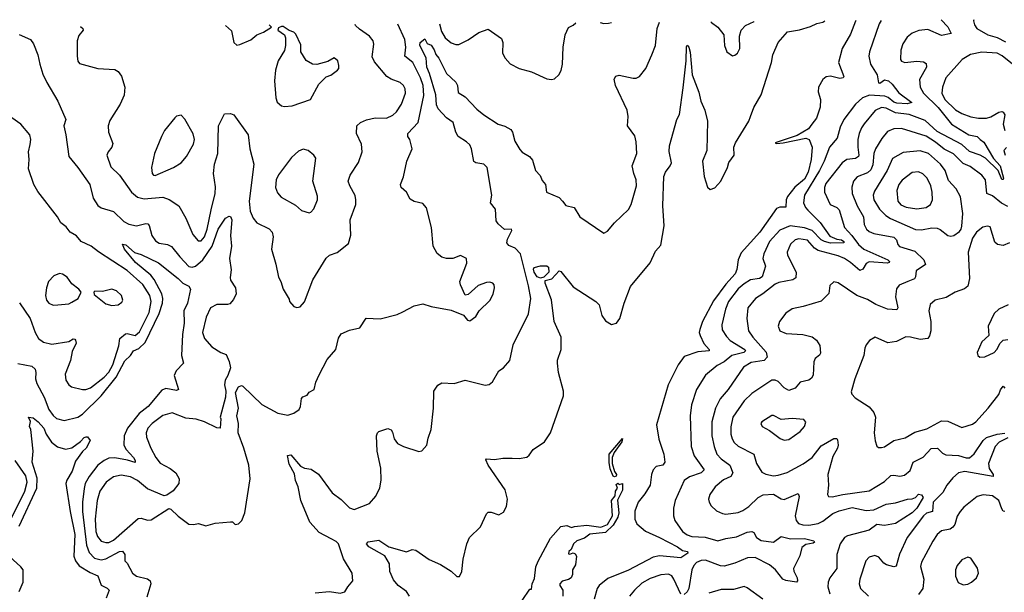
# Model space of a CAD drawing. Extents: x 1468344 to 1613994, y 525695 to 643861.
# Tile 418 of 427: x 1590077 to 1596461, y 636970 to 640682. Entities that reach past the tile are written whole.
import ezdxf

# ---------------------------------------------------------------- set-up
doc = ezdxf.new("R2010")
doc.units = 0

msp = doc.modelspace()

# ---------------------------------------------------------------- linework, layer by layer
at = {"layer": '0CON10XD'}
for points in [[(1590472.1, 640638.8), (1590487.5, 640625), (1590489.2, 640615), (1590460.2, 640579.8), (1590450.4, 640545), (1590450.6, 640445), (1590455, 640412.5), (1590465, 640397.5), (1590585, 640366.7), (1590695, 640358.8), (1590715.7, 640345.7), (1590736.8, 640316.8), (1590760, 640245), (1590753.9, 640193.9), (1590728.1, 640135), (1590661.5, 640028.5), (1590651.9, 639995), (1590653.5, 639953.5), (1590680.3, 639880.3), (1590675.6, 639855), (1590651.4, 639825), (1590643.3, 639805), (1590668.3, 639728.3), (1590725.4, 639675.4), (1590803.3, 639565), (1590842.1, 639532.1), (1590885, 639520), (1591005, 639532.5), (1591047.5, 639517.5), (1591109.2, 639475), (1591155, 639396.7), (1591199.6, 639289.6), (1591235, 639248.6), (1591255, 639249.4), (1591276.6, 639275), (1591293.5, 639325), (1591319.5, 639449.5), (1591345.6, 639555.6), (1591347.9, 639597.9), (1591332.9, 639685), (1591341.4, 639745), (1591361.8, 639815), (1591367.1, 639995), (1591405, 640072.5), (1591445, 640073.8), (1591465.8, 640065.8), (1591558, 639935), (1591569.1, 639845), (1591596.4, 639745), (1591564.3, 639505), (1591571, 639441), (1591592.1, 639395), (1591615, 639365.6), (1591695, 639327.5), (1591714.4, 639305), (1591720, 639275), (1591710, 639195), (1591738.3, 639098.3), (1591755, 639012.5), (1591771.2, 638985), (1591786.1, 638936.1), (1591825, 638870), (1591827.5, 638855), (1591855, 638822.5), (1591875, 638817.5), (1591895, 638821.2), (1591925, 638852.5), (1591978, 638995), (1592065, 639136.2), (1592085, 639156), (1592135.8, 639174.2), (1592208.3, 639231.7), (1592223.9, 639286.1), (1592219.2, 639385), (1592255.8, 639485), (1592257.5, 639515), (1592251.7, 639541.7), (1592217.1, 639605), (1592207.5, 639635), (1592220.6, 639675), (1592274, 639756), (1592298.2, 639825), (1592294.6, 639874.6), (1592261.2, 639945), (1592263.8, 639995), (1592286.7, 640015), (1592325, 640034), (1592383.2, 640046.8), (1592455, 640044.5), (1592495.8, 640064.2), (1592519.5, 640085), (1592552.7, 640135), (1592578.8, 640205), (1592576.5, 640235), (1592565, 640256), (1592544.5, 640274.5), (1592485, 640296.9), (1592458.6, 640315), (1592378.9, 640408.9), (1592362.4, 640442.4), (1592373.2, 640523.2), (1592368.9, 640545), (1592345.8, 640575.8), (1592280.3, 640620.2), (1592254.2, 640645), (1592253, 640652.2)], [(1591275.3, 638075.3), (1591222.5, 638092.5), (1591155, 638098.2), (1591065, 638134.3), (1591005, 638115.4), (1590936.7, 638065), (1590908.5, 638035), (1590896.4, 638005), (1590899.1, 637975), (1590927.8, 637905), (1590960, 637845), (1590988, 637808), (1591053.4, 637773.4), (1591090, 637745), (1591111.1, 637705), (1591110, 637675), (1591071.5, 637628.5), (1591030.5, 637599.5), (1591015, 637595.6), (1590905, 637641.8), (1590841.5, 637695), (1590795, 637718.7), (1590735, 637730.5), (1590685, 637719.7), (1590637.5, 637685), (1590596.5, 637625), (1590579.7, 637565), (1590567, 637445), (1590571.2, 637365), (1590581.5, 637331.5), (1590605, 637302.5), (1590635, 637292.9), (1590655, 637294.2), (1590685, 637308.1), (1590845, 637449.1), (1590865, 637451.9), (1590905, 637436.9), (1590929.3, 637440.7), (1591045, 637513.3), (1591058.3, 637508.3), (1591104.2, 637464.2), (1591175, 637411.2), (1591205, 637409.2), (1591235.8, 637415.8), (1591285, 637401.2), (1591345, 637418.8), (1591445, 637427.5), (1591456.1, 637426.1), (1591475, 637410), (1591495, 637413.3), (1591516.7, 637435), (1591538, 637485), (1591571.4, 637705), (1591562.2, 637795), (1591530.8, 637905), (1591494, 638005), (1591495.9, 638064.1), (1591486.2, 638115), (1591495.8, 638165), (1591476.7, 638265), (1591495, 638302.5), (1591515, 638310), (1591525, 638306.2), (1591647.2, 638187.2), (1591750.9, 638130.9), (1591815, 638118), (1591855, 638131.2), (1591890, 638155), (1591898.8, 638175), (1591904.3, 638225.7), (1591912.3, 638237.7), (1591940.7, 638249.3), (1591955, 638267.5), (1591987.5, 638285), (1591998.3, 638331.7), (1592019.3, 638380.7), (1592070.3, 638479.7), (1592128, 638545), (1592145, 638617.5), (1592162, 638645), (1592215, 638668.6), (1592283.3, 638685), (1592323.1, 638746.9), (1592415, 638744), (1592525, 638772), (1592562, 638788), (1592635, 638826.7), (1592690.7, 638840.7), (1592745, 638823.8), (1592875, 638798.8), (1592955, 638766.7), (1592980, 638735), (1592995, 638730), (1593035, 638758.8), (1593057.1, 638795), (1593125, 638861.9), (1593147.6, 638902.4), (1593155.6, 638945), (1593154.2, 638964.2), (1593145, 638973.8), (1593125, 638980), (1593105, 638978.1), (1593050.9, 638959.1), (1592985, 638900), (1592965, 638896.7), (1592935, 638962.5), (1592932, 638985), (1592977.5, 639105), (1592973.3, 639135), (1592935, 639153.8), (1592885, 639133.8), (1592845, 639133.8), (1592815, 639143.8), (1592785, 639166.7), (1592758.8, 639215), (1592748, 639335), (1592715, 639462.5), (1592690.7, 639490.7), (1592635, 639503.8), (1592608.3, 639518.3), (1592585, 639563.8), (1592551.2, 639595), (1592546, 639615), (1592566.8, 639663.2), (1592588, 639765), (1592622, 639845), (1592607.5, 639905), (1592594, 639925), (1592594, 639945), (1592660.6, 640015), (1592698, 640192), (1592693.3, 640255), (1592677.1, 640305), (1592626.5, 640405), (1592574.5, 640445), (1592580.9, 640505), (1592575, 640553.8), (1592530.1, 640654.2)], [(1591411.3, 640645.8), (1591451.2, 640611.2), (1591466, 640535), (1591485, 640518), (1591505, 640522), (1591575, 640552.5), (1591615, 640584.3), (1591657.7, 640602.3), (1591710, 640635), (1591695.4, 640648)], [(1591992.5, 636967.5), (1592085, 636976.2), (1592155, 636963.8), (1592185, 636973.3), (1592203.9, 637006.1), (1592237.5, 637045), (1592233.8, 637095), (1592177.6, 637187.6), (1592144.4, 637285), (1592130.2, 637300.2), (1592097.1, 637317.1), (1592018.4, 637358.4), (1591957.5, 637425), (1591899.6, 637565), (1591882.9, 637655), (1591866.7, 637695), (1591859.3, 637739.3), (1591825, 637802), (1591813, 637857), (1591835, 637861.9), (1591898.4, 637788.4), (1591925, 637776.1), (1591967.8, 637767.8), (1592015, 637736.2), (1592102.9, 637615), (1592161.3, 637571.3), (1592215, 637518), (1592245, 637508), (1592345, 637546), (1592386.3, 637593.7), (1592412.4, 637647.6), (1592421.7, 637698.3), (1592418.6, 637775), (1592396, 637885), (1592393.9, 637933.9), (1592391.2, 637985), (1592396.4, 638003.6), (1592406.4, 638013.6), (1592465, 638032.5), (1592485, 638022.5), (1592495, 638007.5), (1592506.2, 637965), (1592525.9, 637935.9), (1592565, 637916.2), (1592665, 637883.3), (1592685, 637887.5), (1592716.7, 637925), (1592725, 637970), (1592746.2, 638025), (1592760, 638165), (1592762, 638275), (1592787.9, 638312.1), (1592815, 638327.5), (1592895, 638324.2), (1592965, 638345.7), (1593095, 638314), (1593121.7, 638318.3), (1593143.3, 638335), (1593183.8, 638405), (1593213.3, 638425), (1593255, 638472.5), (1593276, 638575), (1593375.5, 638774.5), (1593390.6, 638875), (1593376, 638956), (1593324.8, 639165), (1593290.8, 639200.8), (1593248.5, 639218.5), (1593236.6, 639235), (1593240.9, 639259.1), (1593268.1, 639315), (1593265.8, 639325), (1593221.8, 639321.8), (1593179.3, 639359.3), (1593167.6, 639377.6), (1593163.2, 639453.2), (1593130.8, 639495), (1593137.9, 639545), (1593108.1, 639725), (1593086.7, 639745), (1593035, 639753.8), (1593022.7, 639762.7), (1593006.4, 639845), (1592995, 639871.9), (1592975, 639891.2), (1592920.6, 639925), (1592905, 639953.1), (1592887.8, 640015), (1592845, 640046.7), (1592789.6, 640105), (1592780.2, 640130.2), (1592774.5, 640195), (1592735, 640334.4), (1592718.2, 640375), (1592713.5, 640435), (1592671.2, 640515), (1592673.3, 640535), (1592705, 640557.5), (1592718.3, 640528.3), (1592745, 640516.9), (1592765, 640487.8), (1592776.3, 640456.3), (1592795, 640432.9), (1592843.9, 640333.9), (1592905, 640276.9), (1592915.2, 640255), (1592920.5, 640210.5), (1592965, 640182.1), (1593041.3, 640101.3), (1593086.1, 640066.1), (1593180, 640005), (1593222.6, 639992.6), (1593261.2, 639971.2), (1593273.1, 639953.1), (1593286.9, 639895), (1593319.9, 639839.9), (1593335, 639823.3), (1593383.8, 639795), (1593402.7, 639772.7), (1593422, 639705), (1593452.9, 639672.9), (1593465, 639640), (1593486, 639615), (1593493.9, 639563.9), (1593575, 639530), (1593596.2, 639505), (1593618.8, 639478.8), (1593672.5, 639465), (1593708.8, 639405), (1593865, 639297.5), (1593889.5, 639310.5), (1593933.3, 639365), (1594025, 639452.5), (1594041.2, 639485), (1594077.5, 639605), (1594074.2, 639644.2), (1594058.6, 639685), (1594049.4, 639735), (1594077.8, 639815), (1594075, 639890), (1594065, 639928.8), (1594017.5, 639995), (1594021.9, 640055), (1594016.5, 640095), (1593940.8, 640255), (1593932.7, 640297.3), (1593942.7, 640317.3), (1593965, 640323.8), (1594055, 640302.9), (1594075, 640304.2), (1594095, 640314), (1594136.2, 640365), (1594175.7, 640454.3), (1594199.4, 640515), (1594211.3, 640625), (1594225.7, 640667)], [(1592605, 636945.6), (1592584.6, 636975), (1592532.1, 637015), (1592500.3, 637050.3), (1592477.3, 637105), (1592474.6, 637155), (1592445, 637205.8), (1592340.8, 637265), (1592326.2, 637285), (1592336.7, 637296.7), (1592405, 637307.5), (1592470, 637265), (1592585, 637232.5), (1592621.7, 637248.3), (1592645, 637243.3), (1592732.4, 637182.4), (1592805, 637151.2), (1592875, 637106.7), (1592911.7, 637071.7), (1592928.3, 637071.7), (1592944.1, 637105.9), (1592953.1, 637185), (1592975.8, 637284.2), (1592993.8, 637325), (1593066.2, 637395), (1593105, 637480), (1593115, 637490), (1593135, 637490), (1593185, 637473.3), (1593215, 637490), (1593234.1, 637525.9), (1593240.8, 637575), (1593225.8, 637635), (1593114.3, 637795), (1593100, 637830), (1593105, 637836), (1593155, 637831.2), (1593210.3, 637839.7), (1593270.5, 637839.5), (1593315, 637838.6), (1593365, 637846.7), (1593381.7, 637858.3), (1593407.5, 637895), (1593480, 637945), (1593518, 638005), (1593602.9, 638245), (1593602.9, 638275), (1593570, 638395), (1593564.4, 638455), (1593564.4, 638475.6), (1593588.1, 638545), (1593588.5, 638625), (1593542.1, 638725), (1593526.3, 638866.3), (1593485.3, 638975), (1593485, 638992), (1593528.4, 639001.6), (1593575, 639054), (1593585, 639050), (1593665, 638950), (1593812.5, 638855), (1593833.9, 638833.9), (1593851.4, 638765), (1593875, 638729.2), (1593915, 638705.8), (1593946.2, 638715), (1593967.5, 638745), (1593995.8, 638845), (1594037.9, 638952.1), (1594164.4, 639105.6), (1594198.8, 639181.2), (1594235, 639220), (1594256.5, 639345), (1594247.5, 639475), (1594253.1, 639665), (1594264.2, 639695), (1594295.5, 639734.5), (1594302.5, 639755), (1594288.3, 639828.3), (1594290, 639865), (1594339.2, 640035), (1594355, 640067.5), (1594378.5, 640241.5), (1594399.1, 640415), (1594400.8, 640509.2), (1594405, 640516.7), (1594415, 640503.3), (1594425, 640472.5), (1594438, 640325), (1594481.7, 640211.7), (1594493.6, 640153.6), (1594520, 640095), (1594538, 640025), (1594531.8, 639835), (1594505.6, 639765), (1594515.4, 639665), (1594537, 639597), (1594555, 639581.2), (1594585, 639592), (1594624.2, 639635), (1594667.1, 639725), (1594675, 639756.7), (1594708.8, 639805), (1594708.6, 639855), (1594718.9, 639885), (1594804.1, 640025), (1594815.2, 640055), (1594837.6, 640112.4), (1594884.2, 640195), (1594952.7, 640405), (1594961.1, 640455), (1594996, 640535), (1595055.8, 640604.2), (1595132.7, 640617.3), (1595205, 640638), (1595245, 640657.5), (1595285, 640665.6), (1595298.6, 640675.1)], [(1592798.8, 640656.3), (1592811.8, 640605), (1592835, 640564.3), (1592875, 640531.4), (1592905, 640520.6), (1592925, 640521.4), (1592985, 640551.4), (1593055, 640599.2), (1593115, 640620.8), (1593200.5, 640560.5), (1593210, 640535), (1593208.8, 640465), (1593225, 640432.5), (1593257, 640397), (1593315, 640366.7), (1593395, 640343.8), (1593495, 640298.8), (1593525, 640293.8), (1593545, 640300), (1593574.1, 640325.9), (1593587.3, 640352.7), (1593595.8, 640394.2), (1593600.6, 640505), (1593614.7, 640585.3), (1593635, 640631.4), (1593665, 640647.1), (1593684.2, 640662.9)], [(1593840.2, 640664.1), (1593865, 640657.5), (1593895, 640660), (1593914.5, 640664.7)], [(1595663.9, 640677.8), (1595650.9, 640655), (1595586.7, 640475), (1595583.4, 640446.6), (1595594.4, 640395), (1595636.1, 640325), (1595645, 640272.9), (1595655, 640270), (1595685, 640292.1), (1595710.4, 640285), (1595733.4, 640265), (1595777.2, 640207.2), (1595861.2, 640145), (1595832.1, 640137.9), (1595765, 640140.8), (1595745, 640147.8), (1595709, 640179), (1595687.1, 640187.1), (1595587.1, 640192.9), (1595542.5, 640175), (1595496, 640134), (1595421.8, 640035), (1595398.2, 639985), (1595377.3, 639915), (1595327.2, 639855), (1595293.8, 639765), (1595264, 639705), (1595165.3, 639545), (1595159.4, 639495), (1595171.3, 639465), (1595186.8, 639446.8), (1595267.4, 639367.4), (1595329.4, 639279.4), (1595375, 639260.6), (1595405.8, 639255), (1595421.5, 639245), (1595421.2, 639235), (1595335, 639234.3), (1595295, 639244.4), (1595274.4, 639255), (1595215.5, 639315.5), (1595165, 639333.7), (1595073.1, 639346.9), (1595005, 639317.3), (1594938.2, 639245), (1594901.5, 639165), (1594896.4, 639135), (1594913.6, 639085), (1594890.9, 639015), (1594875, 639004.8), (1594815.6, 638995), (1594775, 638970.5), (1594735, 638936.8), (1594672.8, 638855), (1594653.4, 638806.6), (1594628.9, 638705), (1594632.3, 638672.3), (1594659.1, 638629.1), (1594685, 638602.8), (1594779.1, 638545), (1594782.7, 638535), (1594772.5, 638525), (1594694.6, 638505), (1594645, 638464.3), (1594599.4, 638440.6), (1594525, 638377.5), (1594465.5, 638284.5), (1594432.9, 638185), (1594425.6, 638115), (1594432.1, 637915), (1594451.2, 637855), (1594514.6, 637765), (1594496.5, 637745), (1594420.9, 637719.1), (1594386.7, 637695), (1594327.8, 637565), (1594315.6, 637515), (1594316.7, 637465), (1594325.6, 637435), (1594375.6, 637365), (1594405, 637343.9), (1594435, 637331.8), (1594521.6, 637328.4), (1594605, 637304.5), (1594655, 637320), (1594725, 637330.3), (1594795, 637360.9), (1594825, 637365.5), (1594837.8, 637357.8), (1594855.6, 637325), (1594886, 637306), (1594965, 637295.4), (1595015, 637331.6), (1595075, 637316), (1595165, 637319.4), (1595226, 637305), (1595231.2, 637295), (1595222.1, 637287.9), (1595175, 637280.8), (1595149.2, 637260.8), (1595135, 637206.7), (1595093.8, 637125), (1595096.4, 637106.4), (1595118.8, 637065), (1595120, 637045), (1595114, 637036), (1595045, 637046.2), (1595025, 637054.6), (1594978.9, 637115), (1594939.1, 637149.1), (1594846.8, 637196.8), (1594796.5, 637193.5), (1594715, 637158.4), (1594645, 637140.6), (1594621.6, 637141.6), (1594525, 637178), (1594495, 637176.7), (1594465, 637163.3), (1594448.6, 637145), (1594434.8, 637115), (1594416.5, 636995), (1594405, 636973.3), (1594385, 636955.6)], [(1596051.3, 640680.8), (1596095.8, 640635.8), (1596117, 640593), (1596055, 640580.8), (1595965, 640618.1), (1595908, 640612), (1595865, 640594.4), (1595831.2, 640568.8), (1595803.1, 640525), (1595790, 640485), (1595788.5, 640425), (1595795, 640414.5), (1595817.5, 640405), (1595895, 640413.6), (1595938.3, 640408.3), (1595955, 640399.2), (1595957.8, 640375), (1595910.9, 640295), (1595916.2, 640245), (1595936.7, 640205), (1596032.2, 640112.2), (1596119.5, 640005), (1596230.9, 639935), (1596286.1, 639926.1), (1596303.8, 639905), (1596328.5, 639888.5), (1596391.7, 639781.7), (1596435, 639735.9), (1596455.3, 639654.7), (1596453.3, 639646.7), (1596445, 639646), (1596422.3, 639705), (1596338.7, 639785), (1596304.6, 639804.6), (1596235, 639827.6), (1596185, 639873.2), (1596025, 639957.8), (1595949.3, 640029.3), (1595845, 640068), (1595755, 640079.1), (1595695, 640108.4), (1595665, 640113.8), (1595625, 640093.3), (1595551.7, 640008.3), (1595535, 639980.8), (1595520, 639945), (1595512.7, 639905), (1595510.7, 639855), (1595517.5, 639805), (1595515, 639794.5), (1595496.9, 639783.1), (1595440, 639775), (1595410, 639755), (1595305, 639619.4), (1595294.6, 639595), (1595296.4, 639565), (1595331.9, 639485), (1595375.7, 639465.7), (1595390.7, 639450.7), (1595425.3, 639335), (1595473.7, 639283.7), (1595515, 639224), (1595551.5, 639195), (1595705.7, 639125), (1595717.8, 639115), (1595715, 639108.8), (1595705, 639104.2), (1595585, 639112.2), (1595565, 639101.2), (1595544.3, 639065.7), (1595525, 639057.5), (1595465, 639108.9), (1595424.6, 639134.6), (1595385, 639151.5), (1595255, 639185.3), (1595231.3, 639201.3), (1595185, 639252.5), (1595128.3, 639261.7), (1595105, 639254.5), (1595075, 639227.5), (1595054.5, 639175), (1595055.6, 639155), (1595112.3, 639045), (1595110.3, 639009.7), (1595090, 638995), (1595000.4, 638979.6), (1594975, 638967.9), (1594895, 638904.6), (1594847.5, 638875), (1594797.5, 638815), (1594791.5, 638745), (1594803.8, 638665), (1594831.5, 638625), (1594917.5, 638527.5), (1594923.4, 638495), (1594905, 638473.3), (1594820.1, 638459.9), (1594770.4, 638429.6), (1594670.9, 638285), (1594619.2, 638225), (1594588.6, 638165), (1594565.9, 638075), (1594564.1, 637985), (1594579.6, 637915), (1594597.9, 637865), (1594624.5, 637835), (1594681.8, 637795), (1594701.8, 637745), (1594689.2, 637720.8), (1594640.7, 637699.3), (1594586.9, 637655), (1594551.9, 637605), (1594544.4, 637575), (1594548.6, 637555), (1594561.7, 637531.7), (1594595, 637499.2), (1594635, 637480.6), (1594655, 637477.8), (1594735, 637488.2), (1594765, 637500), (1594805, 637527.5), (1594865.6, 637584.4), (1594898, 637602), (1594965, 637607.1), (1595015, 637576.9), (1595035, 637571.5), (1595125, 637611.2), (1595132.3, 637592.3), (1595105.4, 637465), (1595110.9, 637435), (1595127.1, 637417.1), (1595155, 637408.7), (1595195, 637406.5), (1595255, 637416.4), (1595285, 637431.8), (1595348.7, 637481.3), (1595390.6, 637499.4), (1595475, 637519.3), (1595565, 637499.8), (1595614.5, 637505.5), (1595695, 637541.5), (1595755, 637549.4), (1595833.8, 637573.8), (1595865, 637576.2), (1595885, 637585.8), (1595905, 637605.7), (1595925, 637602.5), (1595934.4, 637585), (1595895.2, 637515), (1595865, 637484.7), (1595755, 637416.9), (1595685, 637402.7), (1595635, 637410.7), (1595585, 637374.1), (1595443.8, 637336.2), (1595424.8, 637325.2), (1595398, 637285), (1595375.3, 637215), (1595375.5, 637125), (1595331.1, 637065), (1595319.1, 637035), (1595317.5, 637005), (1595331, 636961)], [(1594558.5, 640669.5), (1594561.9, 640665), (1594604.3, 640635), (1594643.3, 640583.3), (1594647.5, 640515), (1594663.3, 640475), (1594698.3, 640448.3), (1594715, 640452.5), (1594732.5, 640465), (1594746.7, 640495), (1594743.8, 640575), (1594756, 640615), (1594782.5, 640645), (1594839.6, 640670.4), (1594839.9, 640671.6)], [(1595498.7, 640676.6), (1595496.4, 640673.6), (1595465, 640589.2), (1595409.6, 640495), (1595385.7, 640405), (1595420, 640315), (1595416.7, 640305), (1595395, 640302), (1595335, 640316.9), (1595307, 640313), (1595284, 640295), (1595256.2, 640245), (1595254, 640215), (1595268.6, 640165), (1595268, 640115), (1595243.8, 640045), (1595214.5, 640005.5), (1595192.2, 639975), (1595119, 639931), (1594976.7, 639885), (1594985, 639880), (1595027.5, 639885), (1595174.1, 639914.1), (1595195.7, 639905.7), (1595216.2, 639855), (1595208.1, 639775), (1595189, 639695), (1595165, 639647.8), (1595103.4, 639596.6), (1595055, 639535.5), (1595046.9, 639515), (1595045, 639466), (1595005, 639467.1), (1594985, 639459.2), (1594875.3, 639305), (1594755, 639171.1), (1594734.8, 639125), (1594726.7, 639063.3), (1594716.4, 639035), (1594655, 638968)], [(1596264.3, 640682.4), (1596262.7, 640675), (1596268.3, 640648.3), (1596284.2, 640625), (1596355, 640584), (1596415, 640567), (1596469.3, 640539.3)], [(1590075, 640585.4), (1590147.5, 640555), (1590166.7, 640525), (1590196, 640455), (1590207.1, 640395), (1590228.3, 640328.3), (1590252.9, 640275), (1590323.8, 640153.8), (1590376.9, 640035), (1590363.6, 639995), (1590375.8, 639935), (1590395.8, 639795), (1590455, 639724.2), (1590532.1, 639615), (1590554.6, 639525.4), (1590585, 639478.2), (1590605, 639462.2), (1590685, 639439.1), (1590751.5, 639375), (1590785, 639356.2), (1590835, 639346.2), (1590895, 639360.5), (1590908.8, 639358.8), (1590917.8, 639347.8), (1590934.2, 639284.2), (1590958.3, 639248.3), (1590982.6, 639232.6), (1591035, 639225.4), (1591061.4, 639211.4), (1591115, 639144.4), (1591175, 639083.2), (1591195, 639078.8), (1591217.8, 639085), (1591265, 639125.3), (1591324.5, 639215), (1591365, 639325.4), (1591411.5, 639395), (1591435, 639409.4), (1591445, 639405.8), (1591453.8, 639385), (1591444.2, 639284.2), (1591450, 639215), (1591437.7, 639135), (1591448.3, 639061.7), (1591441.5, 639011.5), (1591445, 638993.3), (1591475.8, 638945), (1591480, 638905), (1591462.6, 638867.4), (1591439.3, 638840.7), (1591424.4, 638835.6), (1591355, 638836.7), (1591314.2, 638815), (1591285.6, 638755), (1591263.6, 638655), (1591275.4, 638615.4), (1591322.4, 638562.4), (1591381.2, 638525), (1591415, 638512), (1591435, 638466.7), (1591444.4, 638425), (1591427.5, 638375), (1591410, 638345), (1591406.2, 638315), (1591413.6, 638273.6), (1591412, 638235), (1591377.5, 638105), (1591382.5, 638095), (1591377.5, 638035), (1591355, 638035.8), (1591275.3, 638075.3)], [(1591795, 640118.6), (1591845, 640124.2), (1591963.3, 640165), (1592016.7, 640265), (1592065, 640312.5), (1592095, 640323.8), (1592137.5, 640355), (1592146.2, 640365), (1592146.1, 640386.1), (1592140, 640415), (1592116.1, 640436.1), (1592075, 640411.2), (1592005, 640391.2), (1591975, 640394), (1591935, 640418), (1591900, 640475), (1591899.3, 640519.3), (1591868.3, 640588.3), (1591855, 640602.5), (1591825, 640612.5), (1591785, 640637.5), (1591775, 640637.5), (1591755, 640630), (1591750, 640615), (1591793.6, 640583.6), (1591800, 640565), (1591800, 640515), (1591795, 640482.5), (1591752.5, 640415), (1591736.9, 640355), (1591730, 640285), (1591738.1, 640175), (1591747.8, 640147.8), (1591774.4, 640124.4), (1591795, 640118.6)], [(1596525, 640386.2), (1596448.6, 640448.6), (1596415, 640464.8), (1596315, 640471.1), (1596242.3, 640457.7), (1596188.8, 640425), (1596081.8, 640305), (1596060, 640245), (1596057.3, 640205), (1596076.6, 640165), (1596145, 640098.2), (1596185, 640075.3), (1596245, 640053.1), (1596295, 640043.9), (1596345, 640043.3), (1596375, 640053.4), (1596425, 640083.2), (1596445, 640086.4), (1596455, 640081.9), (1596465.4, 640065), (1596454.6, 640004.6), (1596463.8, 639965)], [(1590076, 638846), (1590144.7, 638745), (1590177.8, 638655), (1590200, 638615), (1590232.1, 638592.1), (1590285, 638579.1), (1590395, 638597.1), (1590425, 638612.5), (1590435, 638612), (1590440, 638605), (1590442.9, 638585), (1590417.9, 638532.1), (1590406.8, 638473.2), (1590371.2, 638385), (1590375.7, 638345), (1590395, 638316), (1590412.2, 638302.2), (1590485, 638284.5), (1590506.7, 638285), (1590535.6, 638295), (1590625, 638366), (1590655, 638397.3), (1590681.2, 638445), (1590720.8, 638569.1), (1590726.2, 638615), (1590762.5, 638645), (1590775, 638648.8), (1590825, 638636.1), (1590855, 638659.6), (1590917.4, 638785), (1590928.9, 638855), (1590920.5, 638895), (1590875.5, 638965.5), (1590775, 639057), (1590587.6, 639177.6), (1590540, 639215), (1590475.2, 639245.2), (1590445, 639281.1), (1590405, 639305.3), (1590379, 639339), (1590344.8, 639364.8), (1590322.3, 639405), (1590195, 639568.6), (1590169.2, 639615), (1590134.1, 639715), (1590138.2, 639775), (1590133.7, 639825), (1590145, 639873.8), (1590149.2, 639905), (1590142.1, 639935), (1590085.7, 640005.7), (1589914.5, 640125)], [(1590955, 639673.3), (1591075.3, 639724.7), (1591124.3, 639755), (1591159.1, 639795), (1591204.4, 639875), (1591210.9, 639905), (1591202.8, 639942.8), (1591148.3, 640038.3), (1591125, 640063.3), (1591095, 640056.2), (1591083, 640047), (1591015.7, 639964.3), (1590995.8, 639925), (1590951.4, 639815), (1590932.9, 639725), (1590935.8, 639685), (1590945, 639674.4), (1590955, 639673.3)], [(1596485, 639472.1), (1596443.5, 639493.5), (1596385, 639540), (1596347.5, 639555), (1596339.6, 639645), (1596315, 639674.5), (1596240.4, 639730.4), (1596195, 639750.8), (1596132.2, 639812.2), (1596072.2, 639842.2), (1596015, 639888.7), (1595955, 639927), (1595795, 639976.6), (1595745.3, 639974.7), (1595705, 639957.1), (1595667.5, 639912.5), (1595625.9, 639845), (1595616.1, 639813.9), (1595607.9, 639742.1), (1595595, 639709.5), (1595575, 639689.4), (1595506.4, 639663.6), (1595484.5, 639635), (1595472.6, 639597.4), (1595475.4, 639555), (1595506.6, 639475), (1595549.2, 639405), (1595553.8, 639355), (1595567.5, 639325), (1595585, 639309.6), (1595615, 639296.2), (1595745, 639272.2), (1595763.2, 639255), (1595771.8, 639225), (1595782.6, 639212.6), (1595880.8, 639180.9), (1595939.4, 639125), (1595950, 639095), (1595888.9, 639055), (1595885.5, 639015), (1595878.2, 639001.8), (1595835.3, 638984.7), (1595779.3, 638960.7), (1595761.7, 638938.3), (1595756.2, 638885), (1595772.1, 638815), (1595765, 638801.1), (1595705, 638805.9), (1595629.4, 638835), (1595575, 638869.1), (1595504.2, 638894.2), (1595385, 638976), (1595356.1, 638983.9), (1595331.1, 638958.9), (1595322.9, 638907.1), (1595275, 638858.1), (1595157, 638823), (1595085, 638808.9), (1595045, 638780.8), (1595003.1, 638725), (1594995.8, 638695), (1595005.8, 638665.8), (1595047.9, 638647.9), (1595155, 638641.5), (1595215, 638626.7), (1595243.9, 638603.9), (1595265, 638570), (1595269.7, 638520.3), (1595262.9, 638507.1), (1595236, 638485), (1595227.1, 638465), (1595222, 638378), (1595212, 638358), (1595195, 638344.5), (1595137.1, 638332.9), (1595105, 638294.3), (1595065, 638277.5), (1595035, 638295.6), (1594995, 638337.1), (1594975, 638346.2), (1594955, 638345.5), (1594825, 638260), (1594775, 638212.5), (1594701.1, 638105), (1594687.9, 638042.1), (1594689.1, 637995), (1594696.7, 637965), (1594710.4, 637940.4), (1594735, 637917.9), (1594837.8, 637865), (1594854.5, 637805), (1594888.7, 637748.7), (1594915, 637735.4), (1594965, 637726.2), (1594995, 637728.9), (1595052.6, 637747.4), (1595157.2, 637802.8), (1595215, 637844.5), (1595275, 637919.1), (1595355, 637967.5), (1595375, 637967.5), (1595379.2, 637959.2), (1595384.4, 637925), (1595379.5, 637905), (1595350.1, 637849.9), (1595316.4, 637735), (1595322.5, 637665), (1595314.4, 637604.4), (1595322.1, 637592.1), (1595345, 637589.5), (1595415, 637605.4), (1595585, 637628.5), (1595685, 637689.6), (1595725, 637727.3), (1595745, 637730.4), (1595785, 637722.9), (1595815, 637729.5), (1595850.2, 637759.8), (1595871.4, 637815), (1595935, 637845.3), (1595987.3, 637902.7), (1596028.8, 637905), (1596061.6, 637871.6), (1596082.1, 637862.1), (1596165, 637857.4), (1596215, 637841.6), (1596235, 637841.6), (1596265, 637867.1), (1596324, 637955), (1596345, 637973.3), (1596415, 637996.2), (1596465, 638001.8)], [(1591955, 639431.2), (1591965, 639433.8), (1591985, 639456.7), (1592009.2, 639515), (1592007.9, 639537.9), (1591977.8, 639635), (1591997.5, 639785), (1591983.8, 639805), (1591946.7, 639835), (1591915, 639843.3), (1591885, 639830), (1591840.2, 639789.8), (1591755, 639677.1), (1591739.6, 639645), (1591736.5, 639595), (1591748.9, 639558.9), (1591772.8, 639532.8), (1591865, 639479.2), (1591905, 639446.2), (1591955, 639431.2)], [(1596115, 639278.6), (1596135, 639284.2), (1596170, 639310), (1596182, 639325), (1596186.4, 639343.6), (1596192.5, 639425), (1596178.2, 639535), (1596150, 639585), (1596100.3, 639640.3), (1596078.5, 639705), (1596046.8, 639745), (1595970.5, 639815), (1595915, 639831.2), (1595805, 639822.1), (1595736.7, 639783.3), (1595702.8, 639705), (1595619.3, 639570.7), (1595611.8, 639545), (1595614.7, 639515), (1595653.2, 639455), (1595693.4, 639413.4), (1595723.1, 639393.1), (1595885, 639321.8), (1595925, 639319.3), (1595992, 639332), (1596025, 639331.1), (1596045, 639323.1), (1596095, 639284.2), (1596115, 639278.6)], [(1596475, 639853.3), (1596458.9, 639835), (1596466.2, 639805)], [(1595895, 639456.9), (1595955, 639464.5), (1595982.9, 639485), (1595996.3, 639513.7), (1595994.6, 639565), (1595984, 639605), (1595960.4, 639655), (1595933.6, 639683.6), (1595905, 639695.4), (1595865, 639691.5), (1595798.5, 639641.5), (1595777.3, 639615), (1595764.7, 639575), (1595770, 639505), (1595791.4, 639481.4), (1595825, 639466.6), (1595895, 639456.9)], [(1596494, 639235), (1596455, 639217.8), (1596416.7, 639225), (1596399.3, 639239.3), (1596368.9, 639338.9), (1596353.1, 639343.1), (1596322.3, 639337.7), (1596280.8, 639305), (1596256.2, 639265), (1596226.2, 639175), (1596235.7, 639005), (1596224.3, 638955.7), (1596202.4, 638937.6), (1596143.2, 638916.8), (1596085, 638881.2), (1596013.3, 638865), (1595980, 638835), (1595972.5, 638795), (1595984.4, 638725), (1595985.7, 638665), (1595977.3, 638632.7), (1595965, 638616.2), (1595915, 638608.1), (1595852.5, 638625), (1595823.6, 638626.4), (1595763.2, 638596.8), (1595707, 638587), (1595625, 638623.8), (1595587.7, 638602.3), (1595566.2, 638575), (1595556, 638554), (1595550.8, 638505), (1595492.9, 638355), (1595469.3, 638269.3), (1595473.8, 638255), (1595495, 638232), (1595585, 638172), (1595616.1, 638136.1), (1595626.4, 638105), (1595617.9, 638005), (1595623, 637953), (1595635, 637917.5), (1595645, 637910), (1595665, 637908), (1595685, 637914.2), (1595746.1, 637953.9), (1595818.6, 637971.4), (1595880.7, 638009.3), (1595959.4, 638030.6), (1596055, 638082.3), (1596095, 638080.4), (1596185, 638039.2), (1596255, 638060), (1596275.8, 638075), (1596355.7, 638165), (1596425, 638253.1), (1596437.2, 638282.8), (1596455, 638305.7), (1596464.5, 638294.5)], [(1590065, 638454.5), (1590155, 638435.5), (1590177.1, 638417.1), (1590182.5, 638395), (1590180.9, 638355), (1590188.8, 638325), (1590236.4, 638236.4), (1590266.9, 638155), (1590295, 638115.5), (1590316.4, 638096.4), (1590365.4, 638084.6), (1590455, 638106.5), (1590485, 638125.5), (1590605.2, 638244.8), (1590702, 638365), (1590759.8, 638470.2), (1590795.2, 638505), (1590815.1, 638534.9), (1590848.9, 638551.1), (1590890.7, 638589.3), (1590982.1, 638777.9), (1591004, 638845), (1591005.7, 638875), (1590998.8, 638905), (1590949, 638999), (1590927, 639027), (1590828.1, 639108.1), (1590757.9, 639195), (1590745, 639227.5), (1590765, 639222.5), (1590822.3, 639172.3), (1590865, 639160.3), (1590976.9, 639106.9), (1591103.9, 639005), (1591135, 638973.4), (1591174.7, 638954.7), (1591184.7, 638935), (1591164.8, 638845), (1591142.2, 638795), (1591144.2, 638714.2), (1591132.1, 638642.1), (1591127.3, 638505), (1591139.1, 638455), (1591091.5, 638405), (1591079.5, 638375), (1591107.5, 638285), (1591095, 638279.5), (1591025, 638291.8), (1590998.8, 638281.2), (1590911.1, 638175), (1590851.6, 638128.4), (1590776.6, 638035), (1590753.7, 637985), (1590752.4, 637925), (1590766.8, 637895), (1590815, 637844), (1590825.6, 637825), (1590825, 637811.2), (1590776.7, 637826.7), (1590695, 637841.2), (1590655, 637838.9), (1590625, 637825.3), (1590583.8, 637795), (1590528.1, 637721.9), (1590502.5, 637675), (1590495, 637643.3), (1590484.4, 637555.6), (1590484, 637495), (1590511, 637275), (1590528, 637228), (1590561.3, 637191.3), (1590605, 637181.6), (1590635, 637187.2), (1590725, 637234.5), (1590745, 637236.7), (1590760, 637215), (1590760, 637175), (1590775, 637160), (1590807.8, 637095), (1590834.7, 637074.7), (1590905, 637057.3), (1590924, 637045), (1590928.6, 637025), (1590901.7, 636938.3)], [(1593455, 639007.8), (1593433.1, 639015), (1593413.9, 639045), (1593408.6, 639065), (1593413.3, 639075), (1593455, 639085.8), (1593495, 639086), (1593505, 639077.5), (1593508, 639045), (1593475, 639012.5), (1593455, 639007.8)], [(1590295, 638831.9), (1590325, 638834.5), (1590395, 638841.4), (1590415, 638850.8), (1590456.2, 638875), (1590476.7, 638915), (1590461.2, 638935), (1590415, 638970.8), (1590385, 639012.5), (1590355, 639032.9), (1590335, 639037.1), (1590298.6, 639021.4), (1590264.7, 638985.3), (1590250.4, 638945), (1590244.5, 638895), (1590251.1, 638865), (1590266, 638845), (1590295, 638831.9)], [(1590675, 638828.9), (1590715, 638834.5), (1590739.7, 638850.3), (1590746.9, 638865), (1590737.1, 638895), (1590705, 638925.6), (1590674.4, 638935.6), (1590615, 638920), (1590565, 638922.5), (1590557.5, 638915), (1590560.7, 638900.7), (1590635, 638841.4), (1590675, 638828.9)], [(1594655, 638968), (1594575, 638860.4), (1594503.5, 638726.5), (1594487.1, 638675), (1594483.4, 638655), (1594488.7, 638635), (1594513.4, 638583.4), (1594547.5, 638545), (1594546.7, 638535), (1594475, 638528.7), (1594385, 638499.6), (1594346, 638445), (1594282.5, 638315), (1594205.3, 638055), (1594222.2, 637962.2), (1594253.8, 637865), (1594260.8, 637815), (1594246.7, 637795), (1594205, 637786.9), (1594185.6, 637765), (1594174.4, 637735), (1594164.4, 637665), (1594130.7, 637609.3), (1594088.2, 637555), (1594065.7, 637495.7), (1594065.6, 637445), (1594078.6, 637415), (1594135.9, 637365.9), (1594226.2, 637326.2), (1594341.4, 637265), (1594375, 637240.9), (1594406.7, 637235), (1594409.2, 637225), (1594365, 637193.3), (1594225, 637207.2), (1594185, 637198.8), (1594025, 637112.9), (1593889.8, 637060.2), (1593834.4, 637015), (1593822.2, 636995), (1593802.7, 636925)], [(1596486.2, 638833.8), (1596425, 638805.8), (1596395, 638776.7), (1596357.1, 638695), (1596361.2, 638635), (1596315, 638593.8), (1596286.2, 638525), (1596290, 638505), (1596302.5, 638495), (1596335, 638495.8), (1596395, 638525.7), (1596412.2, 638545), (1596433.6, 638586.4), (1596455, 638605.8), (1596485, 638608.1)], [(1590075, 637398.9), (1590188.5, 637645), (1590190.4, 637710.4), (1590169.7, 637779.7), (1590157.5, 637815), (1590165.7, 637885), (1590150, 638025), (1590141.5, 638045), (1590148, 638078), (1590135, 638106.7), (1590165, 638101.9), (1590196.4, 638075), (1590234, 638035), (1590250, 637995), (1590283.1, 637943.1), (1590323.4, 637913.4), (1590375, 637898), (1590415, 637907.5), (1590472.1, 637947.9), (1590495, 637973.3), (1590507.9, 637977.9), (1590517.5, 637977.5), (1590533.3, 637955), (1590508.8, 637905), (1590485, 637883.3), (1590439.2, 637820.8), (1590417.5, 637755), (1590383, 637697), (1590377.5, 637675), (1590404.2, 637495), (1590434.8, 637344.8), (1590428.9, 637205), (1590438.4, 637175), (1590462.9, 637142.9), (1590535, 637098.1), (1590585, 637077.5), (1590606.1, 637016.1), (1590645, 636997.6), (1590658.5, 636985), (1590638.2, 636931.8)], [(1595035, 637955.6), (1595065, 637960.6), (1595137.3, 638012.7), (1595166.2, 638045), (1595173.6, 638073.6), (1595160.7, 638090.7), (1595086.4, 638096.4), (1595015, 638089.5), (1594965, 638116.2), (1594955, 638116.2), (1594888.8, 638075), (1594883.8, 638065), (1594891.2, 638045), (1594939.7, 638019.7), (1595007.4, 637967.4), (1595035, 637955.6)], [(1593935, 637718.8), (1593925, 637724), (1593905, 637770), (1593898.8, 637811.2), (1593900, 637865), (1593985, 637967.5), (1593982, 637945), (1593932.7, 637877.3), (1593918.1, 637845), (1593918.6, 637805), (1593934.2, 637754.2), (1593946.2, 637735), (1593945, 637723.3), (1593935, 637718.8)], [(1596485, 637971.4), (1596427.1, 637942.9), (1596402.4, 637915), (1596358.8, 637805), (1596363.4, 637773.4), (1596388.5, 637735), (1596389.1, 637720.9), (1596205, 637753.8), (1596164.4, 637745.6), (1596127.5, 637712.5), (1596088.8, 637665), (1596061.8, 637618.2), (1595999.3, 637555), (1595994.8, 637495.2), (1595957.7, 637482.3), (1595936.8, 637465), (1595831.5, 637325), (1595782.3, 637217.7), (1595761.1, 637138.9), (1595745, 637134.5), (1595697.9, 637147.9), (1595679.6, 637159.6), (1595647.8, 637197.8), (1595622.1, 637207.9), (1595585, 637197.1), (1595562.9, 637175), (1595524.4, 637055), (1595521.4, 637025), (1595529.2, 636995), (1595581.4, 636945)], [(1590015.4, 637434.6), (1590111.2, 637625), (1590126.4, 637685), (1590118, 637725), (1590048.3, 637825)], [(1593335, 636916.2), (1593385, 636990), (1593395, 636990), (1593400, 637025), (1593415, 637060), (1593422.9, 637135), (1593438.5, 637171.5), (1593518.3, 637321.7), (1593585, 637397.5), (1593625, 637403.8), (1593655, 637390), (1593675, 637397.5), (1593755, 637405.7), (1593845, 637392.1), (1593889.3, 637410.7), (1593921.1, 637465), (1593914.4, 637565), (1593939.2, 637595), (1593941.4, 637625), (1593953.3, 637645), (1593945, 637670), (1593955, 637677.5), (1593965, 637670), (1593985, 637676.7), (1593985, 637632.5), (1593952.4, 637567.6), (1593962.8, 637485), (1593955, 637456.9), (1593925.9, 637405), (1593875, 637357.7), (1593775, 637346.9), (1593738.9, 637321.1), (1593688.8, 637305), (1593668, 637285), (1593653, 637247), (1593637.5, 637235), (1593635, 637220), (1593645, 637217.5), (1593667, 637227), (1593679.3, 637219.3), (1593686.7, 637205), (1593681.7, 637148.3), (1593662.5, 637115), (1593662.5, 637085), (1593652.5, 637065), (1593635, 637052.5), (1593595, 637042.5), (1593580, 637025), (1593580, 637015), (1593600, 636985), (1593600, 636945)], [(1596465, 637494.4), (1596455, 637497.1), (1596445, 637510.8), (1596425.3, 637565.3), (1596385, 637596.7), (1596325, 637602.2), (1596285, 637590.6), (1596198.3, 637521.7), (1596174.4, 637495), (1596155.4, 637464.6), (1596140.6, 637409.4), (1596128.5, 637391.5), (1596109.5, 637380.5), (1596055, 637367.8), (1596026, 637344), (1595997.4, 637302.6), (1595953.4, 637216.6), (1595924.4, 637165), (1595917, 637137), (1595938.9, 637055), (1595932.2, 636995), (1595905, 636956.7)], [(1590074.4, 636975), (1590100.9, 637035), (1590099.3, 637115), (1590085.2, 637135.2), (1590011.8, 637201.8)], [(1596195, 637018.8), (1596225, 637022.5), (1596248.8, 637035), (1596282, 637065), (1596294.2, 637095), (1596287, 637127), (1596245, 637192.5), (1596225, 637198.8), (1596185, 637181.2), (1596155, 637143.3), (1596145.8, 637115), (1596145.8, 637075), (1596163.2, 637033.2), (1596195, 637018.8)], [(1594365, 636959.2), (1594319.6, 637055), (1594305, 637076.7), (1594285, 637087.9), (1594235, 637082.9), (1594165, 637059.6), (1594111.3, 637028.7), (1594062.7, 636985), (1594031.8, 636945)], [(1594895, 636926.5), (1594795, 637000), (1594775, 637008.5), (1594705, 636988.8), (1594625, 636989.5), (1594545, 636964.5)]]:
    msp.add_lwpolyline(points, dxfattribs=at)

doc.saveas('drawing.dxf')
